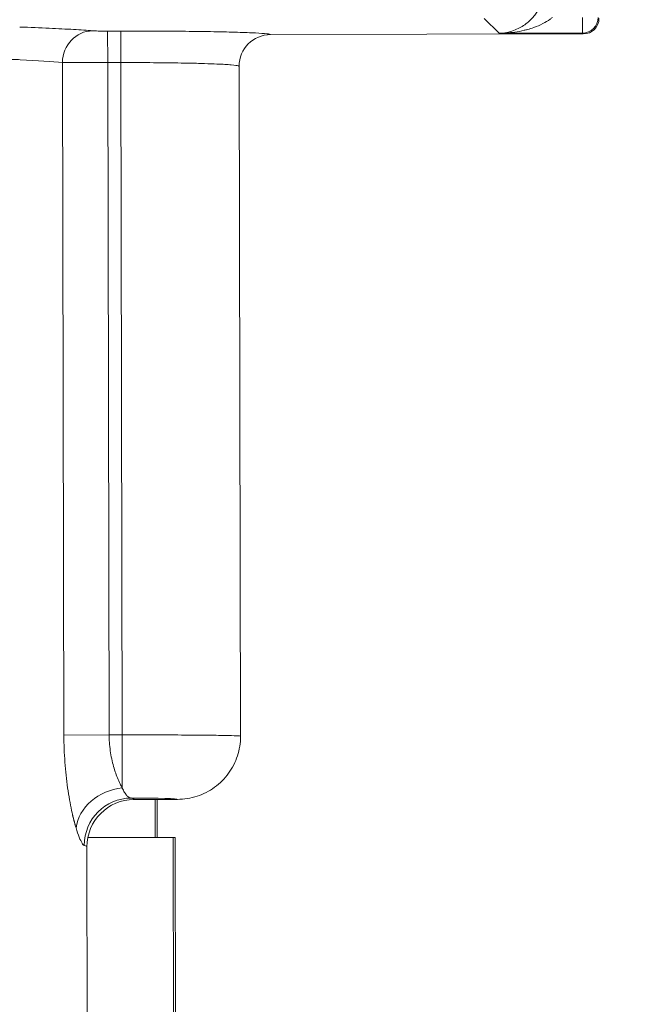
# Model space of a CAD drawing. Header units: inches. Extents: x 1 to 669, y 0 to 417.
# Tile 342 of 448: x 325.29 to 326.76, y 280.48 to 282.81. Entities that reach past the tile are written whole.
import ezdxf

# ---------------------------------------------------------------- set-up
doc = ezdxf.new("R2010")
doc.units = ezdxf.units.IN
doc.header["$LTSCALE"] = 12
doc.header["$MEASUREMENT"] = 0
doc.header["$PDMODE"] = 1
doc.layers.get('0').update_dxf_attribs({"linetype": 'CONTINUOUS'})
doc.layers.get('Defpoints').update_dxf_attribs({"linetype": 'CONTINUOUS'})
doc.layers.add('D', color=2, linetype='CONTINUOUS')
doc.layers.add('X', color=1, linetype='CONTINUOUS')
doc.styles.get("Standard").update_dxf_attribs({"font": 'SIMPLEX.SHX', "width": 0.875})
doc.dimstyles.new('STANDARD$0', dxfattribs={"dimscale": 32, "dimtxt": 0.09375, "dimasz": 0.0625, "dimexe": 0.03125, "dimexo": 0.03125, "dimgap": 0.03125, "dimtad": 1, "dimtih": 1, "dimtoh": 1, "dimdec": 4, "dimzin": 12, "dimdsep": 46, "dimlunit": 5, "dimtxsty": 'Standard', "dimcen": -0.03125, "dimclrd": 256, "dimclre": 256, "dimclrt": 256, "dimadec": 0, "dimazin": 0, "dimtfac": 0.875, "dimtdec": 4, "dimtofl": 0, "dimtmove": 0, "dimatfit": 3, "dimfxl": 1, "dimtolj": 1, "dimtzin": 12, "dimlwd": 13, "dimlwe": 13, "dimarcsym": 0})

# ---------------------------------------------------------------- blocks, each defined once
blk = doc.blocks.new('GASTRAIN RIGHT')
at = {"layer": 'X', "lineweight": 0}
for p, q in [((304.7495, 298.7515), (304.785, 298.7161)), ((304.9824, 298.7538), (304.9824, 298.7165)), ((303.8582, 298.7214), (303.8891, 298.7215)), ((303.8584, 298.6467), (303.8582, 298.7214)), ((303.8893, 298.6468), (303.8891, 298.7215)), ((304.785, 298.7161), (304.9824, 298.7165)), ((304.9824, 298.7165), (304.9844, 298.7145)), ((304.9844, 298.7145), (304.2441, 298.713)), ((303.7546, 297.0534), (303.7512, 298.6472)), ((303.8584, 298.6467), (303.8893, 298.6468)), ((303.8617, 297.0536), (303.8584, 298.6467)), ((303.8926, 297.0537), (303.8893, 298.6468)), ((304.1729, 297.0508), (304.1695, 298.638)), ((303.8617, 297.0536), (303.7546, 297.0534)), ((303.8617, 297.0536), (303.8926, 297.0537)), ((303.8928, 296.9279), (303.8926, 297.0537)), ((304.0236, 296.901), (303.921, 296.9008)), ((303.9706, 296.9009), (303.9708, 296.8106)), ((303.9751, 296.9009), (303.9753, 296.8106)), ((303.9751, 296.9009), (303.9753, 296.8106)), ((303.8112, 296.8103), (304.0133, 296.8107)), ((304.0178, 296.8107), (304.0133, 296.8107)), ((304.0153, 295.8799), (304.0133, 296.8107)), ((304.0198, 295.8799), (304.0178, 296.8107)), ((304.0198, 295.8794), (304.0178, 296.8107)), ((303.8091, 296.7884), (303.8113, 295.7145))]:
    blk.add_line(p, q, dxfattribs=at)
at = {"layer": 'X', "lineweight": 0, "extrusion": (-2.20567e-16, -3.10295e-19, -1)}
blk.add_ellipse((304.9824, 298.7538), major_axis=(-0.0264, -0.0265), ratio=0.999315, start_param=-2.355852, end_param=-0.785741, dxfattribs=at)
at = {"layer": 'X', "lineweight": 0}
for centre, major_axis, ratio, start_param, end_param in [((304.9843, 298.7519), (-0.0265, 0.0264), 0.999316, 2.356513, 3.926626), ((303.893, 296.8337), (-0.1066, -0.0347), 0.828357, -1.832616, -0.372394), ((303.9143, 296.7921), (0.0276, 0.1087), 0.994475, 0.251946, 1.820102), ((303.9212, 296.7886), (-0.0093, 0.1118), 0.999619, -0.080614, 1.490122), ((302.5823, 296.8978), (1.3387, 0.0029), 0.026178, 0.002264, 0.101817)]:
    blk.add_ellipse(centre, major_axis=major_axis, ratio=ratio, start_param=start_param, end_param=end_param, dxfattribs=at)
at = {"layer": 'X', "lineweight": 0, "extrusion": (-2.42799e-16, 1.26132e-18, -1)}
blk.add_ellipse((303.8227, 298.6473), major_axis=(0.0061, 0.0745), ratio=0.955661, start_param=-1.651531, end_param=-0.088495, dxfattribs=at)
at = {"layer": 'X', "lineweight": 0, "extrusion": (-2.22851e-16, -1.05996e-18, -1)}
blk.add_ellipse((303.8582, 298.7224), major_axis=(-0.0374, -0.0001), ratio=0.025931, start_param=-1.57087, end_param=-0.297738, dxfattribs=at)
at = {"layer": 'X', "lineweight": 0, "extrusion": (-2.22858e-16, 1.3515e-21, -1)}
blk.add_ellipse((304.2443, 298.6382), major_axis=(0.0168, -0.0729), ratio=0.999542, start_param=1.795749, end_param=3.365705, dxfattribs=at)
at = {"layer": 'X', "lineweight": 0, "extrusion": (-2.22871e-16, -4.62652e-19, -1)}
blk.add_ellipse((304.0232, 297.0505), major_axis=(0.1496, -0.0017), ratio=0.999739, start_param=-0.013748, end_param=-0.004598, dxfattribs=at)
at = {"layer": 'X', "lineweight": 0, "extrusion": (-2.12098e-16, 1.31088e-15, -1)}
blk.add_ellipse((303.8929, 296.9008), major_axis=(0.1308, 0.0003), ratio=0.026158, start_param=-1.408414, end_param=0.030123, dxfattribs=at)
at = {"layer": 'X', "lineweight": 0, "extrusion": (-2.25079e-16, -4.51433e-16, -1)}
blk.add_ellipse((303.1951, 296.7881), major_axis=(-0.614, -0.0003), ratio=0.040291, start_param=-3.28561, end_param=-3.141661, dxfattribs=at)
at = {"layer": 'X', "lineweight": 0}
for points in [[(304.785, 298.7161), (304.7914, 298.7163), (304.8037, 298.7177), (304.8197, 298.7224), (304.8338, 298.7288), (304.8462, 298.7364), (304.8569, 298.745), (304.8659, 298.7542), (304.8734, 298.7635), (304.8774, 298.7697), (304.8792, 298.7728)], [(303.6499, 298.731), (303.6751, 298.7301), (303.7214, 298.7282), (303.7793, 298.7252), (303.8095, 298.7231), (303.8225, 298.722)], [(303.8891, 298.7215), (303.916, 298.7215), (303.9683, 298.7215), (304.0439, 298.7209), (304.1115, 298.72), (304.1682, 298.7186), (304.2109, 298.7169), (304.2378, 298.715), (304.2439, 298.7137), (304.2441, 298.713)], [(303.7833, 296.8334), (303.7798, 296.8451), (303.7728, 296.8722), (303.7628, 296.9274), (303.7563, 296.9883), (303.7546, 297.0312), (303.7546, 297.0534)], [(304.1729, 297.0508), (304.1729, 297.0505), (304.1729, 297.0501), (304.1729, 297.0498)], [(303.7833, 296.8334), (303.7805, 296.8426), (303.7778, 296.8529), (303.7751, 296.8646)]]:
    blk.add_open_spline(points, degree=3, dxfattribs=at)
for points, knots in [([(304.785, 298.7161), (304.7907, 298.7161), (304.7963, 298.7164), (304.8019, 298.7168), (304.8087, 298.7172), (304.8155, 298.718), (304.8222, 298.7189), (304.8297, 298.72), (304.8371, 298.7214), (304.8446, 298.7232), (304.8471, 298.7238), (304.8496, 298.7244), (304.8521, 298.7251), (304.8573, 298.7265), (304.8624, 298.7281), (304.8675, 298.7299), (304.8747, 298.7325), (304.8818, 298.7355), (304.8888, 298.739), (304.8948, 298.7421), (304.9007, 298.7456), (304.9062, 298.7497), (304.908, 298.751), (304.9097, 298.7523), (304.9113, 298.7537)], [0, 0, 0, 0, 0.130083, 0.130083, 0.130083, 0.286476, 0.286476, 0.286476, 0.458243, 0.458243, 0.458243, 0.516022, 0.516022, 0.516022, 0.635852, 0.635852, 0.635852, 0.806131, 0.806131, 0.806131, 0.953296, 0.953296, 0.953296, 1, 1, 1, 1]), ([(303.5886, 298.6561), (303.5981, 298.6558), (303.6072, 298.6554), (303.6161, 298.655), (303.6282, 298.6545), (303.6398, 298.654), (303.651, 298.6535), (303.6922, 298.6515), (303.7263, 298.6494), (303.7512, 298.6472)], [-0.3059237, -0.3059237, -0.3059237, -0.3059237, -0.264768, -0.264768, -0.264768, -0.2084603, -0.2084603, -0.2084603, 0.0000023, 0.0000023, 0.0000023, 0.0000023]), ([(303.7512, 298.6472), (303.7547, 298.6471), (303.7653, 298.6469), (303.7906, 298.6467), (303.8227, 298.6466), (303.8465, 298.6467), (303.8584, 298.6467)], [0.000036, 0.000036, 0.000036, 0.000036, 0.25, 0.5, 0.75, 1, 1, 1, 1]), ([(303.8893, 298.6468), (303.9063, 298.6468), (303.9236, 298.6468), (303.9407, 298.6467), (303.9639, 298.6466), (303.9868, 298.6464), (304.0085, 298.6461), (304.03, 298.6458), (304.0503, 298.6454), (304.0686, 298.645), (304.0751, 298.6448), (304.0814, 298.6446), (304.0875, 298.6444), (304.0982, 298.6441), (304.1081, 298.6437), (304.117, 298.6433), (304.1309, 298.6427), (304.1423, 298.6421), (304.1508, 298.6413), (304.1595, 298.6406), (304.1651, 298.6399), (304.1678, 298.6391), (304.169, 298.6387), (304.1695, 298.6384), (304.1695, 298.638)], [0, 0, 0, 0, 0.1193128, 0.1193128, 0.1193128, 0.281493, 0.281493, 0.281493, 0.4422427, 0.4422427, 0.4422427, 0.4999864, 0.4999864, 0.4999864, 0.6030816, 0.6030816, 0.6030816, 0.7640268, 0.7640268, 0.7640268, 0.9267949, 0.9267949, 0.9267949, 1, 1, 1, 1]), ([(303.8928, 296.9279), (303.8911, 296.931), (303.8893, 296.9343), (303.8876, 296.9379), (303.8855, 296.9422), (303.8834, 296.9468), (303.8814, 296.9519), (303.8795, 296.9565), (303.8777, 296.9614), (303.876, 296.9666), (303.8724, 296.9773), (303.8692, 296.9891), (303.8668, 297.0017), (303.8644, 297.0143), (303.8627, 297.0275), (303.8621, 297.0407), (303.8619, 297.0441), (303.8618, 297.0475), (303.8617, 297.0508), (303.8617, 297.0517), (303.8617, 297.0527), (303.8617, 297.0536)], [0.0000039, 0.0000039, 0.0000039, 0.0000039, 0.1185344, 0.1185344, 0.1185344, 0.2601314, 0.2601314, 0.2601314, 0.3890248, 0.3890248, 0.3890248, 0.6521293, 0.6521293, 0.6521293, 0.9145169, 0.9145169, 0.9145169, 0.9816003, 0.9816003, 0.9816003, 1, 1, 1, 1]), ([(303.8926, 297.0537), (303.917, 297.0537), (303.9415, 297.0537), (303.9888, 297.0537), (304.0115, 297.0536), (304.0539, 297.0534), (304.0735, 297.0532), (304.1081, 297.0529), (304.1231, 297.0527), (304.1475, 297.0522), (304.157, 297.052), (304.1696, 297.0514), (304.1729, 297.0511), (304.1729, 297.0508)], [0, 0, 0, 0, 0.1666667, 0.1666667, 0.3333333, 0.3333333, 0.5, 0.5, 0.6666667, 0.6666667, 0.8333333, 0.8333333, 0.9999283, 0.9999283, 0.9999283, 0.9999283]), ([(304.1729, 297.0494), (304.1728, 297.0342), (304.1703, 297.019), (304.1656, 297.0045), (304.1608, 296.9896), (304.1536, 296.9755), (304.1445, 296.9628), (304.1353, 296.9502), (304.1241, 296.939), (304.1115, 296.9297), (304.0989, 296.9205), (304.0848, 296.9133), (304.0699, 296.9084), (304.055, 296.9035), (304.0393, 296.901), (304.0236, 296.901)], [0.0058123, 0.0058123, 0.0058123, 0.0058123, 0.2, 0.2, 0.2, 0.4, 0.4, 0.4, 0.6, 0.6, 0.6, 0.8, 0.8, 0.8, 1, 1, 1, 1]), ([(303.914, 296.9042), (303.9129, 296.9043), (303.9118, 296.9046), (303.9108, 296.9049), (303.9092, 296.9055), (303.9076, 296.9065), (303.906, 296.9078), (303.9043, 296.9092), (303.9026, 296.9111), (303.9009, 296.9134), (303.8991, 296.9159), (303.8972, 296.919), (303.8954, 296.9226), (303.8945, 296.9243), (303.8937, 296.9261), (303.8928, 296.9279)], [0, 0, 0, 0, 0.1422101, 0.1422101, 0.1422101, 0.3633257, 0.3633257, 0.3633257, 0.6050309, 0.6050309, 0.6050309, 0.8732424, 0.8732424, 0.8732424, 0.9999803, 0.9999803, 0.9999803, 0.9999803]), ([(303.8027, 296.7919), (303.8012, 296.7923), (303.7995, 296.7941), (303.7975, 296.7974), (303.7955, 296.8006), (303.7932, 296.8052), (303.7908, 296.8112), (303.7885, 296.8173), (303.7859, 296.8247), (303.7833, 296.8334)], [0, 0, 0, 0, 0.3333333, 0.3333333, 0.3333333, 0.6666667, 0.6666667, 0.6666667, 1, 1, 1, 1])]:
    blk.add_open_spline(points, degree=3, knots=knots, dxfattribs=at)
blk = doc.blocks.new('*D70')
at = {"layer": 'D', "lineweight": 13, "transparency": 16777216}
for p, q in [((327.5446, 287.0038), (425.2048, 287.0038)), ((424.2048, 285.0038), (424.2048, 231.3716)), ((424.2048, 167.621), (424.2048, 223.2466)), ((370.1312, 165.621), (425.2048, 165.621))]:
    blk.add_line(p, q, dxfattribs=at)
at = {"layer": 'D', "transparency": 16777216}
for points in [[(423.8715, 285.0038), (424.5382, 285.0038), (424.2048, 287.0038)], [(423.8715, 167.621), (424.5382, 167.621), (424.2048, 165.621)]]:
    blk.add_solid(points, dxfattribs=at)
at = {"layer": 'Defpoints', "color": 0, "transparency": 16777216}
for p in [(326.5446, 287.0038), (369.1312, 165.621), (424.2048, 165.621)]:
    blk.add_point(p, dxfattribs=at)
at = {"layer": 'D', "transparency": 16777216, "insert": (424.2048, 227.3091), "char_height": 3, "attachment_point": 5}
blk.add_mtext('\\A1;121{\\H0.875x;\\S1/2;}{}{\\C2;%%p1}', dxfattribs=at)

msp = doc.modelspace()

# ---------------------------------------------------------------- block references
msp.add_blockref('GASTRAIN RIGHT', (21.63663, -15.93816))

# ---------------------------------------------------------------- dimensions: what is measured, and where the dimension line sits
at = {"layer": 'D'}
dim = msp.add_linear_dim(base=(424.20482, 165.62097), p1=(326.54465, 287.0038), p2=(369.1312, 165.62097), angle=90, text='<>{}{\\C2;%%p1}', dimstyle='STANDARD$0', override={"dimdec": 1, "dimtp": 1, "dimtm": 1, "dimarcsym": 1}, dxfattribs=at)
dim.commit()
dim.dimension.update_dxf_attribs({"geometry": '*D70', "text_midpoint": (424.20482, 227.30911), "dimtype": 160})

doc.saveas('drawing.dxf')
